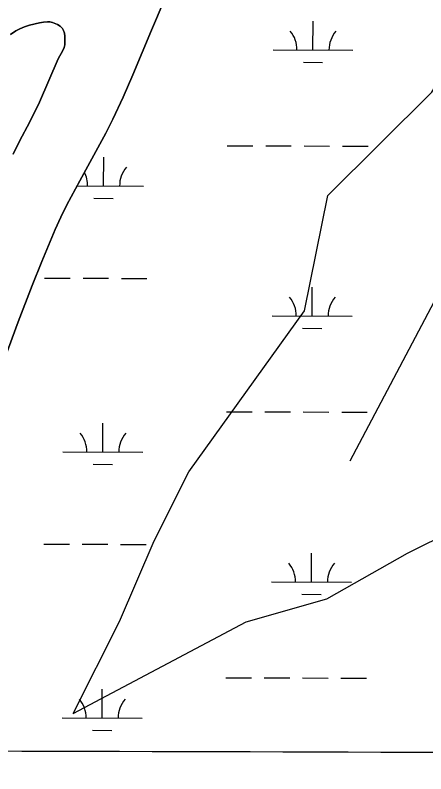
# Model space of a CAD drawing. Extents: x 3161615 to 3199515, y 867541 to 892976.
# Drawn here: x 3178939 to 3179453, y 879002 to 879951 of the extents above; entities that cross this region are included whole.
import ezdxf

# ---------------------------------------------------------------- set-up
doc = ezdxf.new("R2010")
doc.units = 0
for name, color, linetype in [('V-GRID-MAJR', 7, 'Continuous'), ('V-SITE-VEGE', 7, 'Continuous'), ('V-TOPO-SHOR', 7, 'Continuous'), ('V-WETL-SWMP', 7, 'Continuous')]:
    doc.layers.add(name, color=color, linetype=linetype)

msp = doc.modelspace()

# ---------------------------------------------------------------- linework, layer by layer
at = {"layer": 'V-GRID-MAJR'}
msp.add_spline([(3165838.64, 879070.16), (3171065.66, 879053.81), (3176292.68, 879038.23), (3181519.69, 879023.4), (3186746.72, 879009.34), (3191973.74, 878996.03), (3197200.76, 878983.49), (3197200.77, 878983.49)], degree=3, dxfattribs=at)
at = {"layer": 'V-SITE-VEGE'}
for points in [[(3179061.22, 879820.86), (3179074.05, 879848.3), (3179086.11, 879876.14), (3179109.33, 879932.27), (3179125.23, 879969.45)], [(3178933.19, 879926.82), (3178939.89, 879931.41), (3178944.72, 879934.03), (3178950.69, 879936.53), (3178956.76, 879938.46), (3178969.2, 879941.45), (3178974.15, 879942.31), (3178979.1, 879942.65), (3178982.33, 879942.45), (3178985.51, 879941.79), (3178991.81, 879939.21), (3178995.33, 879937.04), (3178998.12, 879934.25), (3178999.42, 879931.88), (3179000.49, 879928.25), (3179000.97, 879924.62), (3179000.95, 879913.84), (3179000.27, 879910.33), (3178998.53, 879906.55), (3178992.64, 879896.13), (3178981.14, 879869.08), (3178969.39, 879842.12), (3178957.03, 879817.73), (3178944.31, 879793.5), (3178936.57, 879777)], [(3178925.75, 879521.77), (3178942.5, 879567.44), (3178959.94, 879612.86), (3178972.04, 879642.94), (3178988.89, 879682.79), (3178995.98, 879698.3), (3179003.53, 879713.59), (3179019.58, 879743.7), (3179052.42, 879803.51), (3179061.22, 879820.86)]]:
    msp.add_lwpolyline(points, dxfattribs=at)
at = {"layer": 'V-TOPO-SHOR'}
for points in [[(3179011.24, 879077.53), (3179069.21, 879192.69), (3179112.74, 879293.47), (3179156.22, 879379.84), (3179300.92, 879581.24), (3179330.15, 879725.3), (3179460.24, 879854.68), (3179503.68, 879926.63), (3179532.75, 880013.03), (3179677.13, 880099.12), (3179749.36, 880156.58), (3179893.7, 880228.26), (3180052.66, 880371.96), (3180168.3, 880486.96), (3180240.57, 880558.83), (3180327.17, 880601.84), (3180428.27, 880673.63), (3180486.01, 880702.3)], [(3179358.06, 879393.69), (3179517.46, 879695.96), (3179662.2, 879911.78), (3179734.59, 880026.89), (3179792.44, 880098.8), (3179864.8, 880199.51), (3179864.88, 880228.34)], [(3179125.23, 879969.45), (3179109.33, 879932.27), (3179086.11, 879876.14), (3179074.05, 879848.3), (3179061.22, 879820.86), (3179052.42, 879803.51), (3179019.58, 879743.7), (3179003.53, 879713.59), (3178995.98, 879698.3), (3178988.89, 879682.79), (3178972.04, 879642.94), (3178959.94, 879612.86), (3178942.5, 879567.44), (3178925.75, 879521.77)], [(3178936.56, 879777), (3178944.31, 879793.5), (3178957.03, 879817.73), (3178969.39, 879842.12), (3178981.14, 879869.08), (3178992.64, 879896.13), (3178998.53, 879906.55), (3179000.27, 879910.33), (3179000.95, 879913.84), (3179000.97, 879924.62), (3179000.49, 879928.25), (3178999.42, 879931.88), (3178998.12, 879934.25), (3178995.33, 879937.04), (3178991.81, 879939.21), (3178985.51, 879941.79), (3178982.33, 879942.45), (3178979.1, 879942.65), (3178974.15, 879942.31), (3178969.2, 879941.45), (3178956.76, 879938.46), (3178950.69, 879936.53), (3178944.72, 879934.03), (3178939.89, 879931.41), (3178933.19, 879926.82)], [(3179011.24, 879077.53), (3179227.77, 879192.25), (3179328.75, 879220.8), (3179429.81, 879278.18), (3179487.55, 879306.85)]]:
    msp.add_lwpolyline(points, dxfattribs=at)
at = {"layer": 'V-WETL-SWMP'}
for p, q in [((3179311.38, 879907.36), (3179311.48, 879943.36)), ((3179261.38, 879907.5), (3179361.38, 879907.22)), ((3179299.34, 879891.96), (3179323.34, 879891.89)), ((3179204.2, 879787.58), (3179236.2, 879787.49)), ((3179252.2, 879787.45), (3179284.2, 879787.36)), ((3179300.2, 879787.32), (3179332.2, 879787.23)), ((3179348.2, 879787.18), (3179380.2, 879787.1)), ((3179049.47, 879737.27), (3179049.57, 879773.27)), ((3179016.2, 879737.36), (3179099.47, 879737.13)), ((3179037.43, 879721.87), (3179061.43, 879721.8)), ((3178975.74, 879622.04), (3179007.74, 879621.95)), ((3179023.74, 879621.91), (3179055.74, 879621.82)), ((3179071.74, 879621.77), (3179103.74, 879621.68)), ((3179310.46, 879574.68), (3179310.56, 879610.68)), ((3179260.46, 879574.82), (3179360.46, 879574.55)), ((3179298.42, 879559.29), (3179322.42, 879559.22)), ((3179203.28, 879454.91), (3179235.28, 879454.82)), ((3179251.28, 879454.78), (3179283.28, 879454.69)), ((3179299.28, 879454.64), (3179331.28, 879454.55)), ((3179347.28, 879454.51), (3179379.28, 879454.42)), ((3179048.55, 879404.59), (3179048.65, 879440.59)), ((3178998.55, 879404.73), (3179098.55, 879404.46)), ((3179036.51, 879389.2), (3179060.51, 879389.13)), ((3178974.83, 879289.36), (3179006.82, 879289.28)), ((3179022.82, 879289.23), (3179054.82, 879289.14)), ((3179070.82, 879289.1), (3179102.82, 879289.01)), ((3179309.54, 879242.01), (3179309.64, 879278.01)), ((3179259.54, 879242.15), (3179359.54, 879241.87)), ((3179297.5, 879226.61), (3179321.5, 879226.55)), ((3179202.36, 879122.23), (3179234.36, 879122.15)), ((3179250.36, 879122.1), (3179282.36, 879122.01)), ((3179298.36, 879121.97), (3179330.36, 879121.88)), ((3179346.36, 879121.84), (3179378.36, 879121.75)), ((3179047.63, 879071.92), (3179047.73, 879107.92)), ((3178997.63, 879072.06), (3179097.63, 879071.78)), ((3179035.59, 879056.52), (3179059.59, 879056.46))]:
    msp.add_line(p, q, dxfattribs=at)
for points in [[(3178925.75, 879521.77), (3178942.5, 879567.44), (3178959.94, 879612.86), (3178972.04, 879642.94), (3178988.89, 879682.79), (3178995.98, 879698.3), (3179003.53, 879713.59), (3179019.58, 879743.7), (3179052.42, 879803.51), (3179061.22, 879820.86), (3179074.05, 879848.3), (3179086.11, 879876.14), (3179109.33, 879932.27), (3179125.23, 879969.45)], [(3178933.19, 879926.82), (3178939.89, 879931.41), (3178944.72, 879934.03), (3178950.69, 879936.53), (3178956.76, 879938.46), (3178969.2, 879941.45), (3178974.15, 879942.31), (3178979.1, 879942.65), (3178982.33, 879942.45), (3178985.51, 879941.79), (3178991.81, 879939.21), (3178995.33, 879937.03), (3178998.12, 879934.25), (3178999.42, 879931.88), (3179000.49, 879928.25), (3179000.97, 879924.62), (3179000.95, 879913.84), (3179000.27, 879910.33), (3178998.53, 879906.55), (3178992.64, 879896.13), (3178981.14, 879869.08), (3178969.39, 879842.12), (3178957.03, 879817.73), (3178944.31, 879793.5), (3178936.56, 879777)]]:
    msp.add_lwpolyline(points, dxfattribs=at)
for centre, start, end in [((3179256.14, 879907.98), 359.06985, 40.61351), ((3179366.62, 879907.68), 139.06985, 180.61351), ((3179104.72, 879737.59), 139.06985, 180.61351), ((3178994.23, 879737.89), 359.06985, 27.78351), ((3179255.22, 879575.31), 359.06985, 40.61351), ((3179365.7, 879575.01), 139.06985, 180.61351), ((3178993.31, 879405.22), 359.06985, 40.61351), ((3179103.8, 879404.92), 139.06985, 180.61351), ((3179254.3, 879242.64), 359.06985, 40.61351), ((3179364.78, 879242.33), 139.06985, 180.61351), ((3178992.39, 879072.55), 359.06985, 40.61351), ((3179102.88, 879072.24), 139.06985, 180.61351)]:
    msp.add_arc(centre, 35.25, start, end, dxfattribs=at)

doc.saveas('drawing.dxf')
